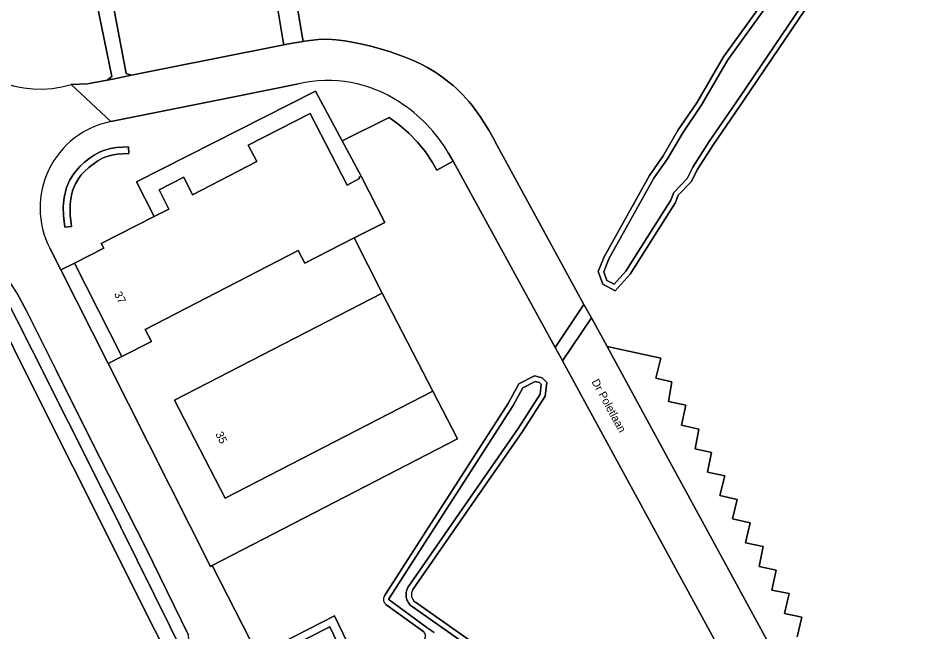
# Model space of a CAD drawing. Extents: x 158132 to 159664, y 385256 to 387218.
# Drawn here: x 159168.9 to 159281.4, y 386334.2 to 386410.9 of the extents above; entities that cross this region are included whole.
import ezdxf

# ---------------------------------------------------------------- set-up
doc = ezdxf.new("R2010")
doc.units = 0
for name, color, linetype in [('IMGEO_Berm_groen', 7, 'Continuous'), ('IMGEO_Groenvoorziening', 7, 'Continuous'), ('IMGEO_Loofbos', 7, 'Continuous'), ('IMGEO_Oever', 7, 'Continuous'), ('IMGEO_Openbare_ruimte_label', 7, 'Continuous'), ('IMGEO_Pand', 7, 'Continuous'), ('IMGEO_Pand_nummerreeks', 7, 'Continuous'), ('IMGEO_Parkeervlak_open', 7, 'Continuous'), ('IMGEO_Rijbaan_lokaal_gesloten', 7, 'Continuous'), ('IMGEO_Rijbaan_lokaal_open', 7, 'Continuous'), ('IMGEO_Voetpad_open', 7, 'Continuous'), ('IMGEO_Waterloop', 7, 'Continuous')]:
    doc.layers.add(name, color=color, linetype=linetype)

msp = doc.modelspace()

# ---------------------------------------------------------------- linework, layer by layer
at = {"layer": 'IMGEO_Berm_groen'}
msp.add_lwpolyline([(159168.19, 386377.49), (159168.14, 386377.56), (159166.91, 386376.92), (159170.71, 386369.4), (159179.67, 386351.54), (159190, 386330.67), (159190.14, 386331.12), (159190.24, 386331.58), (159190.3, 386332.05), (159190.32, 386332.52), (159190.3, 386333), (159190.25, 386333.47), (159190.16, 386333.93), (159184.88, 386344.72), (159177.97, 386358.29), (159173.69, 386366.92), (159169.97, 386374.32), (159168.77, 386376.57)], close=True, dxfattribs=at)
at = {"layer": 'IMGEO_Groenvoorziening'}
for points in [[(159174.35, 386445.69), (159177.42, 386430.11), (159180.96, 386411.67), (159182.45, 386403.97), (159183.1, 386403.74), (159187.68, 386404.66), (159200.89, 386407.28), (159202.11, 386407.52), (159202.04, 386407.94), (159201.92, 386408.71), (159200.19, 386418.99), (159199.84, 386423.2), (159204.18, 386434.35)], [(159175.58, 386402.58), (159177.61, 386402.68), (159180.04, 386403.14), (159180.63, 386403.6), (159178.71, 386412.89), (159176.69, 386423.48), (159175.2, 386431.73), (159173.01, 386444.55)], [(159265.18, 386316.25), (159236.91, 386368.1), (159236.74, 386368.41), (159236, 386369.77), (159223.26, 386393), (159221.22, 386391.88), (159220.68, 386392.86), (159219.81, 386394.17), (159218.83, 386395.39), (159217.73, 386396.52), (159216.54, 386397.55), (159215.26, 386398.46), (159209.41, 386395.55), (159211.78, 386391.13), (159214.72, 386385.36), (159210.92, 386383.43), (159214.42, 386376.55), (159220.74, 386364.28), (159223.81, 386358.34), (159193.17, 386342.53), (159198.86, 386331.36)], [(159169.36, 386367.69), (159163.43, 386379.65), (159163.45, 386380.13), (159162.43, 386380.18), (159160.05, 386379.11), (159160.26, 386378.72), (159149.71, 386373.55), (159149.17, 386373.7), (159145.19, 386371.7), (159138.55, 386368.38), (159138.49, 386366.83), (159138.48, 386366.76), (159140.01, 386363.26), (159141.79, 386364.15), (159151.32, 386368.89), (159153.7, 386364.17), (159156.3, 386359.02), (159158.61, 386354.43), (159105.95, 386328.24)], [(159189.24, 386328.2), (159189.11, 386328.34), (159186, 386334.48), (159175.77, 386354.89), (159169.36, 386367.69)], [(159214.68, 386338.75), (159230.18, 386362.85), (159231.48, 386365.22), (159233.42, 386366.2), (159234.4, 386365.97), (159234.98, 386365.4), (159234.77, 386363.69), (159231.93, 386359.27), (159218.25, 386339.52)], [(159218.55, 386337.95), (159257.71, 386310.39), (159278.55, 386297.2), (159281.04, 386300.72), (159275.86, 386304.38)], [(159219.59, 386334.25), (159214.88, 386337.68)], [(159201.95, 386332.93), (159208.46, 386336.24), (159211.53, 386329.86)], [(159210.61, 386329.13), (159207.85, 386334.86), (159202.38, 386332.08)]]:
    msp.add_lwpolyline(points, dxfattribs=at)
for points in [[(159182.77, 386393.96), (159182.72, 386394.8), (159181.97, 386394.76), (159181.22, 386394.7), (159180.49, 386394.59), (159179.6, 386394.34), (159179.09, 386394.12), (159178.44, 386393.76), (159177.94, 386393.42), (159177.23, 386392.87), (159176.68, 386392.37), (159176.18, 386391.82), (159175.84, 386391.38), (159175.37, 386390.58), (159175, 386389.72), (159174.84, 386389.19), (159174.69, 386388.46), (159174.6, 386387.72), (159174.58, 386387.33), (159174.61, 386386.23), (159174.68, 386385.49), (159174.77, 386384.76), (159175.6, 386384.85), (159175.52, 386385.58), (159175.45, 386386.29), (159175.42, 386387.32), (159175.43, 386387.65), (159175.51, 386388.33), (159175.65, 386388.98), (159175.79, 386389.43), (159176.11, 386390.2), (159176.54, 386390.91), (159176.82, 386391.29), (159177.27, 386391.78), (159177.77, 386392.23), (159178.43, 386392.74), (159178.88, 386393.05), (159179.46, 386393.37), (159179.88, 386393.55), (159180.66, 386393.77), (159181.32, 386393.87), (159182.02, 386393.93)], [(159175.96, 386380.29), (159174.28, 386379.43), (159180.17, 386367.75), (159181.91, 386368.63)]]:
    msp.add_lwpolyline(points, close=True, dxfattribs=at)
for centre, radius, start, end in [((159171.67, 386415.39), 13.39, 205.6112, 286.9345), ((159219.21, 386338.89), 1.15, 146.6921, 234.9), ((159215.34, 386338.32), 0.785, 146.2671, 233.9563), ((159219.22, 386333.75), 0.623, 325.5888, 53.9222)]:
    msp.add_arc(centre, radius, start, end, dxfattribs=at)
at = {"layer": 'IMGEO_Loofbos'}
for points in [[(159251.38, 386388.76), (159251.03, 386387.86), (159245.37, 386378.89), (159243.52, 386376.83), (159241.95, 386377.67), (159241.39, 386379.22), (159242.14, 386381.09), (159247.8, 386391.24), (159249.5, 386393.67), (159251.39, 386396.92), (159253.7, 386400.31), (159257.02, 386406.03), (159263.03, 386414.37), (159267.8, 386418.56), (159270.82, 386421.44), (159276.28, 386430.32)], [(159279.4, 386429.03), (159273.45, 386418.93), (159269.99, 386416.03), (159259.57, 386400.62), (159255.79, 386395.1), (159253.76, 386391.94), (159253.02, 386390.47), (159251.38, 386388.76)], [(159202.64, 386419.3), (159204.47, 386408.4), (159204.54, 386407.96), (159204.71, 386407.98), (159205.36, 386408.08), (159206.46, 386408.19), (159207.52, 386408.23), (159208.65, 386408.17), (159209.74, 386408.03), (159211.07, 386407.78), (159211.9, 386407.61), (159212.97, 386407.36), (159214.04, 386407.08), (159215.43, 386406.66), (159216.13, 386406.43), (159217.16, 386406.05), (159218.18, 386405.62), (159219.18, 386405.16), (159220.07, 386404.69), (159221.09, 386404.08), (159222, 386403.46), (159223.28, 386402.45), (159223.7, 386402.07), (159224.49, 386401.3), (159225.23, 386400.48), (159225.69, 386399.92), (159226.65, 386398.61), (159227.16, 386397.82), (159227.72, 386396.87), (159228.26, 386395.92), (159228.78, 386394.95), (159239.61, 386375.13), (159240.53, 386373.46), (159242.49, 386369.86), (159249.21, 386368.41), (159248.6, 386365.92), (159250.58, 386365.48), (159250.15, 386363.02), (159252.34, 386362.56), (159251.77, 386360.05), (159253.96, 386359.57), (159253.48, 386357.11), (159255.55, 386356.65), (159255.05, 386354.18), (159257.18, 386353.74), (159256.57, 386351.26), (159258.74, 386350.79), (159258.14, 386348.37), (159260.37, 386347.87), (159259.8, 386345.38), (159261.99, 386344.92), (159261.49, 386342.42), (159263.63, 386341.95), (159263.08, 386339.46), (159265.24, 386339.03), (159264.67, 386336.54), (159266.82, 386336.1), (159266.25, 386333.63)]]:
    msp.add_lwpolyline(points, dxfattribs=at)
at = {"layer": 'IMGEO_Oever'}
for points in [[(159276.28, 386430.32), (159270.82, 386421.44), (159267.8, 386418.56), (159263.03, 386414.37), (159257.02, 386406.03), (159253.7, 386400.31), (159251.39, 386396.92), (159249.5, 386393.67), (159247.8, 386391.24), (159242.14, 386381.09), (159241.39, 386379.22), (159241.95, 386377.67), (159243.52, 386376.83), (159245.37, 386378.89), (159251.03, 386387.86), (159251.38, 386388.76), (159253.02, 386390.47), (159253.76, 386391.94), (159255.79, 386395.1), (159259.57, 386400.62), (159269.99, 386416.03)], [(159269.5, 386416.47), (159259.04, 386400.98), (159255.25, 386395.46), (159253.2, 386392.26), (159252.49, 386390.85), (159250.82, 386389.11), (159250.45, 386388.15), (159244.85, 386379.28), (159243.38, 386377.64), (159242.47, 386378.13), (159242.08, 386379.21), (159242.72, 386380.82), (159248.34, 386390.9), (159250.05, 386393.32), (159251.94, 386396.57), (159254.24, 386399.97), (159257.56, 386405.68), (159263.51, 386413.93)], [(159218.25, 386339.52), (159231.93, 386359.27), (159234.77, 386363.69), (159234.98, 386365.4), (159234.4, 386365.97), (159233.42, 386366.2), (159231.48, 386365.22), (159230.18, 386362.85), (159214.68, 386338.75)], [(159220.88, 386334.17), (159220.14, 386334.66), (159220.09, 386334.71), (159220.04, 386334.75), (159219.99, 386334.79), (159215.27, 386338.23), (159215.26, 386338.23), (159215.26, 386338.24), (159215.25, 386338.25), (159215.24, 386338.26), (159215.24, 386338.26), (159215.24, 386338.27), (159215.23, 386338.28), (159215.23, 386338.29), (159215.23, 386338.3), (159215.23, 386338.31), (159215.23, 386338.32), (159215.23, 386338.33), (159215.23, 386338.34), (159215.23, 386338.35), (159215.23, 386338.36), (159215.24, 386338.37), (159215.24, 386338.38), (159215.25, 386338.38), (159230.75, 386362.51), (159231.97, 386364.71), (159233.51, 386365.49), (159234.06, 386365.36), (159234.27, 386365.16), (159234.12, 386363.92), (159231.37, 386359.65), (159217.69, 386339.9), (159217.61, 386339.77), (159217.54, 386339.63), (159217.49, 386339.48), (159217.44, 386339.33), (159217.41, 386339.18), (159217.39, 386339.02), (159217.39, 386338.87), (159217.4, 386338.71), (159217.42, 386338.56), (159217.45, 386338.4), (159217.5, 386338.26), (159217.56, 386338.11), (159217.64, 386337.97), (159217.72, 386337.84), (159217.82, 386337.72), (159217.92, 386337.6), (159218.04, 386337.5), (159218.16, 386337.4), (159257.34, 386309.83)], [(159223.48, 386331.64), (159276.73, 386294.75), (159278.49, 386297.12), (159278.55, 386297.2), (159257.71, 386310.39), (159218.55, 386337.95)], [(159214.88, 386337.68), (159219.59, 386334.25)]]:
    msp.add_lwpolyline(points, dxfattribs=at)
for centre, radius, start, end in [((159219.21, 386338.89), 1.15, 146.6921, 234.9), ((159215.34, 386338.32), 0.785, 146.2671, 233.9563), ((159219.22, 386333.75), 0.623, 325.5888, 53.9222)]:
    msp.add_arc(centre, radius, start, end, dxfattribs=at)
at = {"layer": 'IMGEO_Pand'}
for points in [[(159211.78, 386391.13), (159211.53, 386391.01), (159211.59, 386390.83), (159210.02, 386390.03), (159205.41, 386398.97), (159197.68, 386395.02), (159198.75, 386392.96), (159190.72, 386388.81), (159189.62, 386391), (159186.54, 386389.44), (159187.77, 386387.04), (159185.93, 386386.11), (159179.33, 386382.74), (159179.63, 386382.15), (159175.96, 386380.29), (159181.91, 386368.63), (159185.58, 386370.5), (159184.82, 386371.98), (159203.91, 386381.85), (159204.73, 386380.28), (159210.92, 386383.43), (159214.72, 386385.36)], [(159194.8, 386350.92), (159220.74, 386364.28), (159214.42, 386376.55), (159188.48, 386363.18)]]:
    msp.add_lwpolyline(points, close=True, dxfattribs=at)
at = {"layer": 'IMGEO_Parkeervlak_open'}
msp.add_lwpolyline([(159266.25, 386333.63), (159266.82, 386336.1), (159264.67, 386336.54), (159265.24, 386339.03), (159263.08, 386339.46), (159263.63, 386341.95), (159261.49, 386342.42), (159261.99, 386344.92), (159259.8, 386345.38), (159260.37, 386347.87), (159258.14, 386348.37), (159258.74, 386350.79), (159256.57, 386351.26), (159257.18, 386353.74), (159255.05, 386354.18), (159255.55, 386356.65), (159253.48, 386357.11), (159253.96, 386359.57), (159251.77, 386360.05), (159252.34, 386362.56), (159250.15, 386363.02), (159250.58, 386365.48), (159248.6, 386365.92), (159249.21, 386368.41), (159242.49, 386369.86), (159248.05, 386359.68), (159266.54, 386325.76)], dxfattribs=at)
at = {"layer": 'IMGEO_Rijbaan_lokaal_gesloten'}
for points in [[(159180.51, 386397.96), (159175.58, 386402.58)], [(159198.86, 386331.36), (159193.17, 386342.53), (159192.95, 386342.41), (159180.17, 386367.75), (159174.28, 386379.43), (159172.88, 386382.17)], [(159168.77, 386376.57), (159169.97, 386374.32), (159173.69, 386366.92), (159177.97, 386358.29), (159184.88, 386344.72), (159190.16, 386333.93)], [(159331.8, 386266.93), (159326.94, 386272.97), (159322.85, 386276.82), (159316.89, 386282.11), (159313.63, 386284.75), (159309.07, 386288.04), (159299.81, 386294.4), (159290.62, 386300.9), (159284.69, 386305.11), (159284.12, 386305.51), (159280.48, 386308.19), (159276.27, 386311.29), (159275.21, 386312.26), (159273.62, 386313.88), (159272.32, 386315.61), (159271.02, 386317.48), (159268.89, 386321.42), (159268.54, 386322.08), (159266.54, 386325.76), (159248.05, 386359.68), (159242.49, 386369.86), (159240.53, 386373.46), (159236.91, 386368.1), (159265.18, 386316.25)], [(159211.53, 386329.86), (159208.46, 386336.24), (159201.95, 386332.93)], [(159202.38, 386332.08), (159207.85, 386334.86), (159210.61, 386329.13)]]:
    msp.add_lwpolyline(points, dxfattribs=at)
for centre, radius, start, end in [((159171.67, 386415.39), 13.39, 205.6112, 286.9345), ((159182.68, 386387.17), 11, 101.3473, 207.0455)]:
    msp.add_arc(centre, radius, start, end, dxfattribs=at)
at = {"layer": 'IMGEO_Rijbaan_lokaal_open'}
for points in [[(159222.7, 386394.02), (159223.26, 386393), (159236, 386369.77), (159238.69, 386373.76), (159239.61, 386375.13), (159228.78, 386394.95), (159228.26, 386395.92), (159227.72, 386396.87), (159227.16, 386397.82), (159226.65, 386398.61), (159225.69, 386399.92), (159225.23, 386400.48), (159224.49, 386401.3), (159223.7, 386402.07), (159223.28, 386402.45), (159222, 386403.46), (159221.09, 386404.08), (159220.07, 386404.69), (159219.18, 386405.16), (159218.18, 386405.62), (159217.16, 386406.05), (159216.13, 386406.43), (159215.43, 386406.66), (159214.04, 386407.08), (159212.97, 386407.36), (159211.9, 386407.61), (159211.07, 386407.78), (159209.74, 386408.03), (159208.65, 386408.17), (159207.52, 386408.23), (159206.46, 386408.19), (159205.36, 386408.08), (159204.71, 386407.98), (159204.54, 386407.96), (159203.19, 386407.73), (159202.11, 386407.52), (159200.89, 386407.28), (159187.68, 386404.66), (159183.1, 386403.74)], [(159183.1, 386403.74), (159180.78, 386403.27), (159180.04, 386403.14), (159177.61, 386402.68), (159175.58, 386402.58), (159180.51, 386397.96), (159195.93, 386401.05), (159203.97, 386402.67)]]:
    msp.add_lwpolyline(points, dxfattribs=at)
msp.add_lwpolyline([(159240.53, 386373.46), (159239.61, 386375.13), (159238.69, 386373.76), (159236, 386369.77), (159236.74, 386368.41), (159236.91, 386368.1)], close=True, dxfattribs=at)
for centre, radius, start, end in [((159207.6, 386386.79), 16.29, 56.7454, 102.8562), ((159205.89, 386383.96), 19.6, 30.8976, 57.1149)]:
    msp.add_arc(centre, radius, start, end, dxfattribs=at)
at = {"layer": 'IMGEO_Voetpad_open'}
for points in [[(159173.01, 386444.55), (159175.2, 386431.73), (159176.69, 386423.48), (159178.71, 386412.89), (159180.63, 386403.6), (159180.04, 386403.14), (159180.78, 386403.27), (159183.1, 386403.74), (159182.45, 386403.97), (159180.96, 386411.67), (159177.42, 386430.11)], [(159203.97, 386402.67), (159195.93, 386401.05), (159180.51, 386397.96)], [(159172.88, 386382.17), (159174.28, 386379.43), (159175.96, 386380.29), (159179.63, 386382.15), (159179.33, 386382.74), (159185.93, 386386.11), (159183.72, 386390.45), (159206.07, 386401.77)], [(159206.07, 386401.77), (159209.41, 386395.55), (159215.26, 386398.46), (159216.54, 386397.55), (159217.73, 386396.52), (159218.83, 386395.39), (159219.81, 386394.17), (159220.68, 386392.86), (159221.22, 386391.88), (159223.26, 386393), (159222.7, 386394.02)]]:
    msp.add_lwpolyline(points, dxfattribs=at)
for points in [[(159207.29, 386435.56), (159204.18, 386434.35), (159199.84, 386423.2), (159200.19, 386418.99), (159201.92, 386408.71), (159202.04, 386407.94), (159202.11, 386407.52), (159203.19, 386407.73), (159204.54, 386407.96), (159204.47, 386408.4), (159202.64, 386419.3), (159202.35, 386422.83)], [(159198.75, 386392.96), (159197.68, 386395.02), (159205.41, 386398.97), (159210.02, 386390.03), (159211.59, 386390.83), (159211.53, 386391.01), (159211.78, 386391.13), (159209.41, 386395.55), (159206.07, 386401.77), (159183.72, 386390.45), (159185.93, 386386.11), (159187.77, 386387.04), (159186.54, 386389.44), (159189.62, 386391), (159190.72, 386388.81)], [(159182.77, 386393.96), (159182.02, 386393.93), (159181.32, 386393.87), (159180.66, 386393.77), (159179.88, 386393.55), (159179.46, 386393.37), (159178.88, 386393.05), (159178.43, 386392.74), (159177.77, 386392.23), (159177.27, 386391.78), (159176.82, 386391.29), (159176.54, 386390.91), (159176.11, 386390.2), (159175.79, 386389.43), (159175.65, 386388.98), (159175.51, 386388.33), (159175.43, 386387.65), (159175.42, 386387.32), (159175.45, 386386.29), (159175.52, 386385.58), (159175.6, 386384.85), (159174.77, 386384.76), (159174.68, 386385.49), (159174.61, 386386.23), (159174.58, 386387.33), (159174.6, 386387.72), (159174.69, 386388.46), (159174.84, 386389.19), (159175, 386389.72), (159175.37, 386390.58), (159175.84, 386391.38), (159176.18, 386391.82), (159176.68, 386392.37), (159177.23, 386392.87), (159177.94, 386393.42), (159178.44, 386393.76), (159179.09, 386394.12), (159179.6, 386394.34), (159180.49, 386394.59), (159181.22, 386394.7), (159181.97, 386394.76), (159182.72, 386394.8)], [(159220.74, 386364.28), (159194.8, 386350.92), (159188.48, 386363.18), (159214.42, 386376.55), (159210.92, 386383.43), (159204.73, 386380.28), (159203.91, 386381.85), (159184.82, 386371.98), (159185.58, 386370.5), (159181.91, 386368.63), (159180.17, 386367.75), (159192.95, 386342.41), (159193.17, 386342.53), (159223.81, 386358.34)], [(159168.14, 386377.56), (159167.99, 386377.77), (159167.77, 386378.04), (159167.52, 386378.29), (159167.26, 386378.51), (159166.93, 386378.74), (159166.13, 386378.39), (159165.63, 386379.46), (159165.36, 386380.03), (159163.45, 386380.13), (159163.43, 386379.65), (159169.36, 386367.69), (159175.77, 386354.89), (159186, 386334.48), (159189.11, 386328.34), (159189.45, 386328.76), (159189.77, 386329.21), (159190.04, 386329.69), (159190.28, 386330.18), (159190, 386330.67), (159179.67, 386351.54), (159170.71, 386369.4), (159166.91, 386376.92)]]:
    msp.add_lwpolyline(points, close=True, dxfattribs=at)
for centre, radius, start, end in [((159207.6, 386386.79), 16.29, 56.7454, 102.8562), ((159205.89, 386383.96), 19.6, 30.8976, 57.1149), ((159182.68, 386387.17), 11, 101.3473, 207.0455)]:
    msp.add_arc(centre, radius, start, end, dxfattribs=at)
at = {"layer": 'IMGEO_Waterloop'}
for points in [[(159263.51, 386413.93), (159257.56, 386405.68), (159254.24, 386399.97), (159251.94, 386396.57), (159250.05, 386393.32), (159248.34, 386390.9), (159242.72, 386380.82), (159242.08, 386379.21), (159242.47, 386378.13), (159243.38, 386377.64), (159244.85, 386379.28), (159250.45, 386388.15), (159250.82, 386389.11), (159252.49, 386390.85), (159253.2, 386392.26), (159255.25, 386395.46), (159259.04, 386400.98), (159269.5, 386416.47)], [(159257.34, 386309.83), (159218.16, 386337.4), (159218.04, 386337.5), (159217.92, 386337.6), (159217.82, 386337.72), (159217.72, 386337.84), (159217.64, 386337.97), (159217.56, 386338.11), (159217.5, 386338.26), (159217.45, 386338.4), (159217.42, 386338.56), (159217.4, 386338.71), (159217.39, 386338.87), (159217.39, 386339.02), (159217.41, 386339.18), (159217.44, 386339.33), (159217.49, 386339.48), (159217.54, 386339.63), (159217.61, 386339.77), (159217.69, 386339.9), (159231.37, 386359.65), (159234.12, 386363.92), (159234.27, 386365.16), (159234.06, 386365.36), (159233.51, 386365.49), (159231.97, 386364.71), (159230.75, 386362.51), (159215.25, 386338.38), (159215.24, 386338.38), (159215.24, 386338.37), (159215.23, 386338.36), (159215.23, 386338.35), (159215.23, 386338.34), (159215.23, 386338.33), (159215.23, 386338.32), (159215.23, 386338.31), (159215.23, 386338.3), (159215.23, 386338.29), (159215.23, 386338.28), (159215.24, 386338.27), (159215.24, 386338.26), (159215.24, 386338.26), (159215.25, 386338.25), (159215.26, 386338.24), (159215.26, 386338.23), (159215.27, 386338.23), (159219.99, 386334.79), (159220.04, 386334.75), (159220.09, 386334.71), (159220.14, 386334.66), (159220.88, 386334.17)]]:
    msp.add_lwpolyline(points, dxfattribs=at)

# ---------------------------------------------------------------- texts
at = {"layer": 'IMGEO_Openbare_ruimte_label'}
msp.add_text('Dr Poletlaan', height=1, rotation=298.6928, dxfattribs=at).set_placement((159240.52, 386365.48))
at = {"layer": 'IMGEO_Pand_nummerreeks'}
for s, rotation, p in [('37', 297.0205, (159180.9, 386376.44)), ('35', 296.9252, (159193.55, 386358.95))]:
    msp.add_text(s, height=1, rotation=rotation, dxfattribs=at).set_placement(p)

doc.saveas('drawing.dxf')
